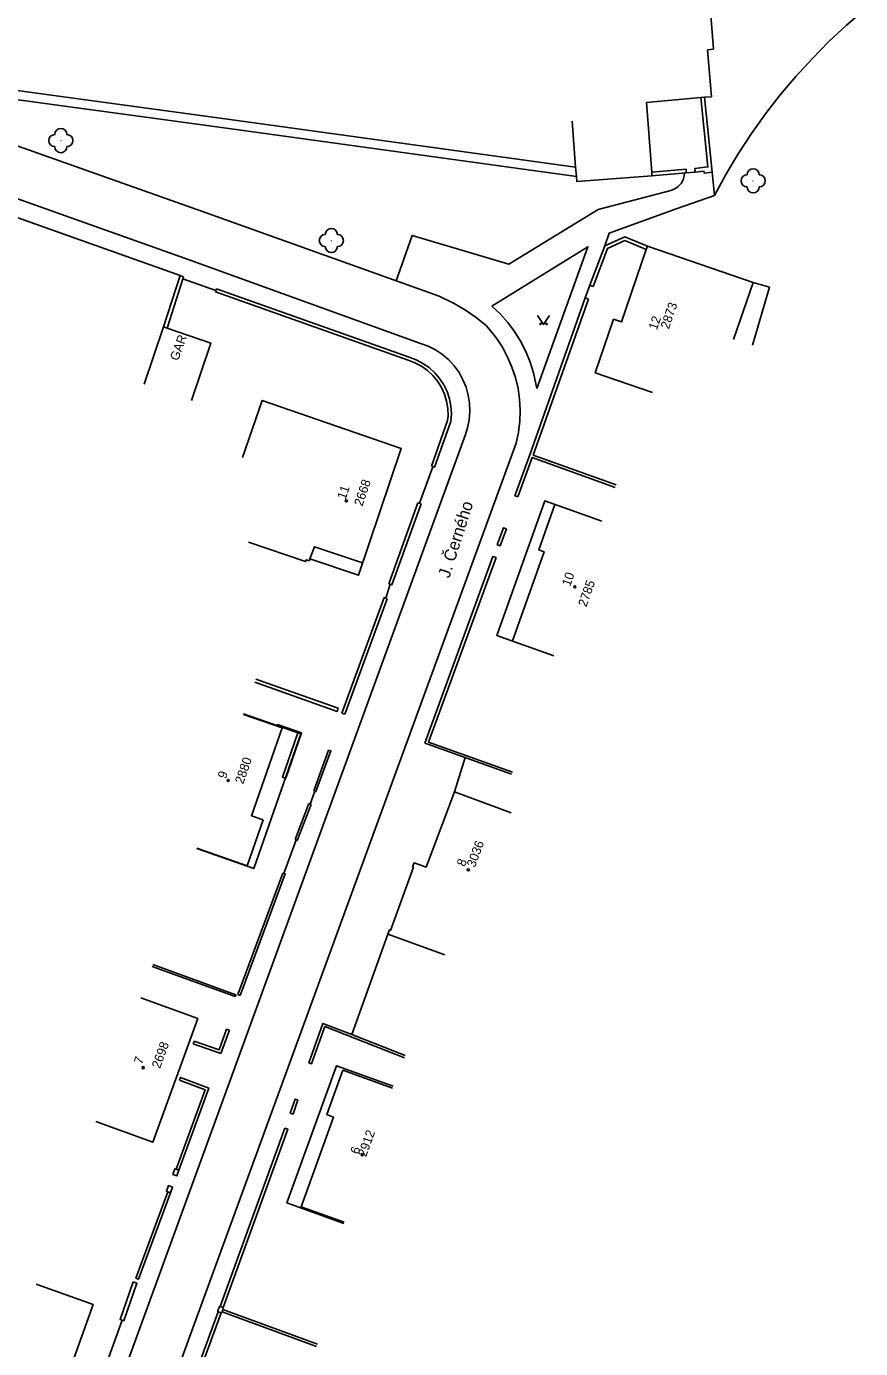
# Model space of a CAD drawing. Extents: x -584400 to -581602, y -1210894 to -1208793.
# Drawn here: x -583307.2 to -583238.3, y -1210426.9 to -1210317.6 of the extents above; entities that cross this region are included whole.
import ezdxf

# ---------------------------------------------------------------- set-up
doc = ezdxf.new("R2010")
doc.units = 0
for name, color, linetype in [('BUDOVY_MĚŘ', 7, 'Continuous'), ('NÁZVY_ULIC_TOK_SMĚR', 7, 'Continuous'), ('POMOC_POPIS', 7, 'Continuous'), ('ROZHRANÍ_PLOCH', 7, 'Continuous'), ('ZELEŇ', 7, 'Continuous'), ('ZN_BUDOV', 7, 'Continuous'), ('ZN_DOPLŇKOVÉ', 7, 'Continuous'), ('ZN_KULTUR', 7, 'Continuous'), ('Č_POPIS_EVID', 7, 'Continuous')]:
    doc.layers.add(name, color=color, linetype=linetype)

msp = doc.modelspace()

# ---------------------------------------------------------------- linework, layer by layer
at = {"layer": 'BUDOVY_MĚŘ'}
for points in [[(-583256.56, -1210312.64), (-583252.48, -1210312.28), (-583252.18, -1210312.25), (-583251.58, -1210312.2), (-583251.25, -1210316.01), (-583250.72, -1210315.97), (-583250.43, -1210319.47)], [(-583250.94, -1210319.51), (-583250.43, -1210319.47)], [(-583250.94, -1210319.51), (-583250.59, -1210323.39)], [(-583255.98, -1210323.87), (-583251.49, -1210323.47), (-583251.19, -1210323.44), (-583250.59, -1210323.39)], [(-583255.98, -1210323.87), (-583255.54, -1210329.63), (-583255.52, -1210329.93)], [(-583262.12, -1210325.42), (-583261.83, -1210329.21), (-583261.77, -1210329.98), (-583261.74, -1210330.41), (-583255.52, -1210329.93)], [(-583255.48, -1210347.83), (-583260.21, -1210346.2), (-583258.69, -1210341.79), (-583258.05, -1210342.01), (-583255.99, -1210336.02), (-583255.89, -1210335.74), (-583247.16, -1210338.74)], [(-583248.79, -1210343.47), (-583247.16, -1210338.74)], [(-583247.16, -1210338.74), (-583245.81, -1210339.13)], [(-583247.22, -1210343.93), (-583245.81, -1210339.13)], [(-583297.5, -1210347.15), (-583295.89, -1210342.42), (-583295.6, -1210342.52), (-583291.97, -1210343.76), (-583293.58, -1210348.49)], [(-583288.88, -1210360.21), (-583284.15, -1210361.82), (-583284.1, -1210361.66), (-583283.84, -1210361.75), (-583283.79, -1210361.58), (-583279.79, -1210362.94), (-583276.25, -1210352.48), (-583287.73, -1210348.49), (-583289.37, -1210353.22)], [(-583263.63, -1210369.6), (-583268.34, -1210367.92), (-583264.38, -1210356.8), (-583259.67, -1210358.47)], [(-583289.27, -1210374.4), (-583284.55, -1210376.04)], [(-583293.15, -1210385.54), (-583288.43, -1210387.19), (-583284.55, -1210376.04)], [(-583272.65, -1210394.32), (-583277.35, -1210392.61), (-583277.22, -1210392.26), (-583277.14, -1210392.29), (-583275.24, -1210387.07), (-583275.32, -1210387.04), (-583275.19, -1210386.71), (-583274.19, -1210387.06), (-583271.85, -1210380.83), (-583267.17, -1210382.58)], [(-583297.77, -1210397.86), (-583293.07, -1210399.57)], [(-583301.49, -1210408.08), (-583296.79, -1210409.79), (-583293.07, -1210399.57)], [(-583281, -1210416.52), (-583285.7, -1210414.82), (-583281.6, -1210403.48), (-583276.9, -1210405.17)], [(-583311.11, -1210434.61), (-583306.4, -1210436.3), (-583301.71, -1210423.21), (-583306.41, -1210421.52)]]:
    msp.add_lwpolyline(points, dxfattribs=at)
at = {"layer": 'ROZHRANÍ_PLOCH'}
for points in [[(-583250.36, -1210331.56), (-583249.41, -1210329.81), (-583248.39, -1210328.1), (-583247.3, -1210326.43), (-583246.14, -1210324.81), (-583244.92, -1210323.24), (-583243.64, -1210321.72), (-583242.29, -1210320.25), (-583240.89, -1210318.83), (-583239.44, -1210317.48), (-583237.77, -1210316.05), (-583236.02, -1210314.65), (-583234.23, -1210313.32), (-583232.38, -1210312.05), (-583230.5, -1210310.84), (-583228.57, -1210309.71), (-583226.6, -1210308.64), (-583224.6, -1210307.65), (-583222.73, -1210306.8), (-583199.04, -1210300.97)], [(-583316.03, -1210322.56), (-583316.21, -1210322.61), (-583316.34, -1210322.73), (-583316.42, -1210322.89), (-583316.41, -1210323.09), (-583315.96, -1210323.68), (-583315.45, -1210324.21), (-583314.89, -1210324.69), (-583314.27, -1210325.1), (-583313.62, -1210325.45), (-583312.85, -1210325.75), (-583292.67, -1210332.89)], [(-583313.01, -1210330.05), (-583293.77, -1210336.88), (-583274.64, -1210343.78), (-583274.01, -1210344.01), (-583273.4, -1210344.32), (-583272.84, -1210344.7), (-583272.32, -1210345.14), (-583271.87, -1210345.64), (-583271.47, -1210346.19), (-583271.14, -1210346.78), (-583270.88, -1210347.41), (-583270.7, -1210348.06), (-583270.59, -1210348.73), (-583270.57, -1210349.41), (-583270.62, -1210350.09), (-583270.76, -1210350.75), (-583270.94, -1210351.31), (-583322.23, -1210492)], [(-583276.66, -1210338.6), (-583275.35, -1210334.86), (-583267.36, -1210337.24), (-583259.97, -1210332.72), (-583253.97, -1210331.15), (-583253.64, -1210331.02), (-583253.35, -1210330.82), (-583253.12, -1210330.56), (-583252.95, -1210330.25), (-583252.85, -1210329.92), (-583252.83, -1210329.7)], [(-583250.55, -1210329.64), (-583250.36, -1210331.56)], [(-583294.52, -1210338.18), (-583313.52, -1210331.42), (-583314.1, -1210331.25), (-583314.69, -1210331.16), (-583315.3, -1210331.14), (-583315.9, -1210331.21), (-583316.48, -1210331.36), (-583317.04, -1210331.58), (-583317.57, -1210331.87), (-583318.05, -1210332.23), (-583318.48, -1210332.66), (-583319, -1210333.35)], [(-583250.36, -1210331.56), (-583253.44, -1210332.62), (-583259.06, -1210334.66), (-583259.43, -1210335.71)], [(-583306.32, -1210460.3), (-583266.74, -1210352.02), (-583266.56, -1210351.13), (-583266.45, -1210350.22), (-583266.42, -1210349.31), (-583266.46, -1210348.4), (-583266.59, -1210347.5), (-583266.8, -1210346.61), (-583267.09, -1210345.74), (-583267.45, -1210344.91), (-583267.88, -1210344.1), (-583268.38, -1210343.34), (-583269.21, -1210342.34), (-583270.04, -1210341.65), (-583270.93, -1210341.03), (-583271.86, -1210340.48), (-583273.12, -1210339.87), (-583292.67, -1210332.89)], [(-583265.05, -1210347.5), (-583260.81, -1210335.79), (-583268.75, -1210340.71), (-583268.07, -1210341.35), (-583267.44, -1210342.06), (-583266.87, -1210342.81), (-583266.38, -1210343.61), (-583265.95, -1210344.45), (-583265.59, -1210345.32), (-583265.31, -1210346.22), (-583265.05, -1210347.5)], [(-583267.06, -1210368.37), (-583264.44, -1210361), (-583264.87, -1210360.85), (-583263.54, -1210357.1)], [(-583279.45, -1210361.92), (-583283.41, -1210360.59), (-583283.79, -1210361.58)], [(-583289.29, -1210374.45), (-583286.09, -1210375.56), (-583288.61, -1210382.82)], [(-583286.5, -1210375.36), (-583286.47, -1210375.28), (-583284.48, -1210375.97), (-583285.79, -1210379.72)], [(-583284.8, -1210375.96), (-583286.07, -1210379.62), (-583285.79, -1210379.72)], [(-583287.66, -1210383.15), (-583288.99, -1210386.95)], [(-583287.66, -1210383.15), (-583288.61, -1210382.82)], [(-583293.13, -1210385.5), (-583288.99, -1210386.95)], [(-583280.96, -1210416.41), (-583284.52, -1210415.13), (-583281.84, -1210407.73), (-583282.4, -1210407.52), (-583281.07, -1210403.84)], [(-583276.96, -1210405.33), (-583281.07, -1210403.84)]]:
    msp.add_lwpolyline(points, dxfattribs=at)
at = {"layer": 'ZELEŇ'}
for centre in [(-583304.38, -1210327.02), (-583247.16, -1210330.35), (-583282.02, -1210335.28)]:
    msp.add_circle(centre, 0.0005, dxfattribs=at)
for centre, start, end in [((-583304.88, -1210327.02), 90, 270), ((-583304.38, -1210326.52), 0, 180), ((-583303.88, -1210327.02), 270, 90), ((-583304.38, -1210327.52), 180, 360), ((-583247.66, -1210330.35), 90, 270), ((-583247.16, -1210329.85), 0, 180), ((-583246.66, -1210330.35), 270, 90), ((-583247.16, -1210330.85), 180, 360), ((-583282.02, -1210334.78), 0, 180), ((-583282.52, -1210335.28), 90, 270), ((-583281.52, -1210335.28), 270, 90), ((-583282.02, -1210335.78), 180, 360)]:
    msp.add_arc(centre, 0.5, start, end, dxfattribs=at)
at = {"layer": 'ZN_BUDOV'}
for centre in [(-583280.78, -1210356.79), (-583261.89, -1210363.9), (-583290.55, -1210379.91), (-583270.7, -1210387.29), (-583297.58, -1210403.64), (-583279.47, -1210410.83)]:
    msp.add_circle(centre, 0.0875, dxfattribs=at)
at = {"layer": 'ZN_DOPLŇKOVÉ'}
for points in [[(-583333.18, -1210305.83), (-583315.7, -1210321.84), (-583291.2, -1210325.16), (-583261.83, -1210329.21)], [(-583321.26, -1210317.77), (-583316.03, -1210322.56), (-583291.3, -1210325.9), (-583261.77, -1210329.98)], [(-583251.98, -1210329.32), (-583250.9, -1210329.2), (-583251.49, -1210323.47)], [(-583251.19, -1210323.44), (-583250.55, -1210329.64)], [(-583255.54, -1210329.63), (-583252.7, -1210329.39)], [(-583255.52, -1210329.93), (-583252.68, -1210329.69)], [(-583252.7, -1210329.39), (-583252.68, -1210329.69)], [(-583252.68, -1210329.69), (-583251.95, -1210329.62)], [(-583251.98, -1210329.32), (-583251.95, -1210329.62), (-583251.23, -1210329.54), (-583251.21, -1210329.71), (-583250.55, -1210329.64)], [(-583260.65, -1210338.97), (-583259.43, -1210335.71), (-583257.76, -1210334.97), (-583255.89, -1210335.74)], [(-583255.99, -1210336.02), (-583257.75, -1210335.28), (-583259.2, -1210335.93), (-583260.38, -1210339.08)], [(-583295.89, -1210342.42), (-583294.52, -1210338.18), (-583294.23, -1210338.27)], [(-583294.23, -1210338.27), (-583295.6, -1210342.52)], [(-583291.57, -1210339.4), (-583294.29, -1210338.45)], [(-583260.65, -1210338.97), (-583261.03, -1210340.02)], [(-583260.65, -1210338.97), (-583260.38, -1210339.08)], [(-583291.52, -1210339.28), (-583291.61, -1210339.53)], [(-583273.75, -1210353.93), (-583272.41, -1210350.16), (-583272.37, -1210349.76), (-583272.39, -1210349.16), (-583272.49, -1210348.56), (-583272.67, -1210347.98), (-583272.92, -1210347.42), (-583273.24, -1210346.91), (-583273.63, -1210346.44), (-583274.07, -1210346.02), (-583274.57, -1210345.67), (-583275.11, -1210345.39), (-583275.68, -1210345.17), (-583291.61, -1210339.53)], [(-583291.52, -1210339.28), (-583275.6, -1210344.92)], [(-583266.85, -1210356.38), (-583265.6, -1210352.91), (-583261.03, -1210340.02), (-583260.76, -1210340.12)], [(-583260.76, -1210340.12), (-583265.33, -1210353.01)], [(-583273.75, -1210353.93), (-583273.49, -1210354.02), (-583272.14, -1210350.23), (-583272.1, -1210349.6), (-583272.14, -1210348.98), (-583272.26, -1210348.36), (-583272.46, -1210347.77), (-583272.73, -1210347.21), (-583273.07, -1210346.68), (-583273.48, -1210346.21), (-583273.94, -1210345.78), (-583274.45, -1210345.43), (-583275.01, -1210345.14), (-583275.6, -1210344.92)], [(-583265.33, -1210353.01), (-583258.49, -1210355.47)], [(-583274.74, -1210356.99), (-583273.62, -1210353.97)], [(-583258.55, -1210355.68), (-583265.42, -1210353.21), (-583266.6, -1210356.47)], [(-583266.85, -1210356.38), (-583266.6, -1210356.47)], [(-583277.28, -1210363.64), (-583274.86, -1210356.95)], [(-583277.28, -1210363.64), (-583277.02, -1210363.73), (-583274.61, -1210357.04)], [(-583274.86, -1210356.95), (-583274.61, -1210357.04)], [(-583268.31, -1210360.42), (-583267.79, -1210359.02), (-583267.54, -1210359.12)], [(-583268.31, -1210360.42), (-583268.06, -1210360.51), (-583267.54, -1210359.12)], [(-583274.3, -1210376.81), (-583268.67, -1210361.39), (-583268.41, -1210361.48)], [(-583268.41, -1210361.48), (-583273.99, -1210376.74), (-583267.06, -1210379.21)], [(-583277.52, -1210364.84), (-583277.15, -1210363.69)], [(-583281.15, -1210374.34), (-583277.65, -1210364.79)], [(-583280.9, -1210374.43), (-583277.4, -1210364.89)], [(-583277.65, -1210364.79), (-583277.4, -1210364.89)], [(-583281.46, -1210373.94), (-583288.26, -1210371.54)], [(-583281.46, -1210373.94), (-583281.55, -1210374.2), (-583288.35, -1210371.79)], [(-583280.9, -1210374.43), (-583281.15, -1210374.34)], [(-583274.3, -1210376.81), (-583274.05, -1210376.9), (-583267.12, -1210379.37)], [(-583283.48, -1210380.75), (-583283.3, -1210380.82), (-583282.06, -1210377.46), (-583282.25, -1210377.39)], [(-583283.48, -1210380.75), (-583282.25, -1210377.39)], [(-583270.95, -1210378), (-583271.85, -1210380.83)], [(-583283.77, -1210381.86), (-583283.39, -1210380.78)], [(-583285.02, -1210384.79), (-583283.87, -1210381.82)], [(-583285.02, -1210384.79), (-583284.84, -1210384.86), (-583283.69, -1210381.89)], [(-583283.87, -1210381.82), (-583283.69, -1210381.89)], [(-583285.94, -1210387.59), (-583284.93, -1210384.82)], [(-583289.74, -1210397.6), (-583286.02, -1210387.56)], [(-583289.55, -1210397.67), (-583285.83, -1210387.63), (-583286.02, -1210387.56)], [(-583277.35, -1210392.61), (-583280.34, -1210400.91)], [(-583289.97, -1210397.77), (-583296.83, -1210395.28)], [(-583289.97, -1210397.77), (-583289.91, -1210397.61), (-583296.77, -1210395.12)], [(-583289.55, -1210397.67), (-583289.74, -1210397.6)], [(-583283.89, -1210403.24), (-583282.72, -1210399.98), (-583280.34, -1210400.91)], [(-583293.37, -1210401.44), (-583291.29, -1210402.17), (-583290.68, -1210400.47)], [(-583291.15, -1210402.48), (-583290.45, -1210400.55)], [(-583290.68, -1210400.47), (-583290.45, -1210400.55)], [(-583283.89, -1210403.24), (-583283.65, -1210403.32), (-583282.55, -1210400.25), (-583275.98, -1210402.82)], [(-583280.34, -1210400.91), (-583275.91, -1210402.64)], [(-583293.37, -1210401.44), (-583293.45, -1210401.66)], [(-583291.15, -1210402.48), (-583293.45, -1210401.66)], [(-583294.62, -1210412.11), (-583292.16, -1210405.33), (-583294.5, -1210404.45), (-583294.58, -1210404.67)], [(-583294.84, -1210412.03), (-583292.46, -1210405.47), (-583294.58, -1210404.67)], [(-583285.42, -1210407.4), (-583285.02, -1210406.23), (-583284.78, -1210406.31)], [(-583285.42, -1210407.4), (-583285.18, -1210407.48), (-583284.78, -1210406.31)], [(-583291.21, -1210423.39), (-583285.86, -1210408.63)], [(-583290.97, -1210423.47), (-583285.63, -1210408.71), (-583285.86, -1210408.63)], [(-583294.84, -1210412.03), (-583294.95, -1210411.99), (-583295.12, -1210412.46), (-583294.79, -1210412.58), (-583294.62, -1210412.11)], [(-583294.62, -1210412.11), (-583294.84, -1210412.03)], [(-583298.17, -1210421.03), (-583295.54, -1210413.91)], [(-583298.17, -1210421.03), (-583297.95, -1210421.12), (-583295.32, -1210413.99)], [(-583295.54, -1210413.91), (-583295.32, -1210413.99), (-583295.15, -1210413.52), (-583295.49, -1210413.39), (-583295.66, -1210413.86), (-583295.54, -1210413.91)], [(-583299.17, -1210424.55), (-583299.48, -1210424.44), (-583298.41, -1210421.35)], [(-583299.17, -1210424.55), (-583298.1, -1210421.46), (-583298.41, -1210421.35)], [(-583293.97, -1210430.89), (-583291.38, -1210423.81)], [(-583291.12, -1210423.91), (-583293.72, -1210430.97)], [(-583291.12, -1210423.91), (-583291.42, -1210423.8), (-583291.27, -1210423.37), (-583291.21, -1210423.39)], [(-583291.21, -1210423.39), (-583290.97, -1210423.47)], [(-583291.06, -1210423.82), (-583291.12, -1210423.91)], [(-583290.99, -1210423.63), (-583291.06, -1210423.82)], [(-583291.06, -1210423.82), (-583283.24, -1210426.69)], [(-583290.97, -1210423.47), (-583290.99, -1210423.63)], [(-583290.99, -1210423.63), (-583283.17, -1210426.5)], [(-583300.42, -1210427.58), (-583299.3, -1210424.5)]]:
    msp.add_lwpolyline(points, dxfattribs=at)
at = {"layer": 'ZN_KULTUR'}
msp.add_lwpolyline([(-583264.98, -1210341.48), (-583264.48, -1210342.23), (-583263.98, -1210341.48)], dxfattribs=at)
for centre in [(-583264.73, -1210342.18), (-583264.23, -1210342.18)]:
    msp.add_circle(centre, 0.05, dxfattribs=at)

# ---------------------------------------------------------------- texts
at = {"layer": 'NÁZVY_ULIC_TOK_SMĚR'}
msp.add_text('J. Černého', height=1, rotation=72.2929, dxfattribs=at).set_placement((-583272.27, -1210363.24))
at = {"layer": 'POMOC_POPIS'}
msp.add_text('GAR.', height=0.75, rotation=69.9787, dxfattribs=at).set_placement((-583294.69, -1210345.27))
at = {"layer": 'Č_POPIS_EVID'}
for s, rotation, p in [('2873', 70.9803, (-583254.13, -1210342.65)), ('12', 70.9803, (-583255.12, -1210342.73)), ('2668', 71.304, (-583279.46, -1210357.29)), ('11', 71.304, (-583280.85, -1210356.73)), ('10', 70.4186, (-583262.29, -1210363.91)), ('2785', 70.3984, (-583260.95, -1210365.61)), ('2880', 70.817, (-583289.31, -1210380.25)), ('9', 70.817, (-583290.74, -1210379.81)), ('3036', 69.4258, (-583270.16, -1210387.14)), ('8', 69.4258, (-583270.99, -1210387.07)), ('2698', 69.984, (-583296.19, -1210403.76)), ('7', 69.984, (-583297.67, -1210403.42)), ('2912', 70.1537, (-583279.15, -1210411.06)), ('6', 70.1537, (-583279.78, -1210410.85))]:
    msp.add_text(s, height=0.75, rotation=rotation, dxfattribs=at).set_placement(p)

doc.saveas('drawing.dxf')
